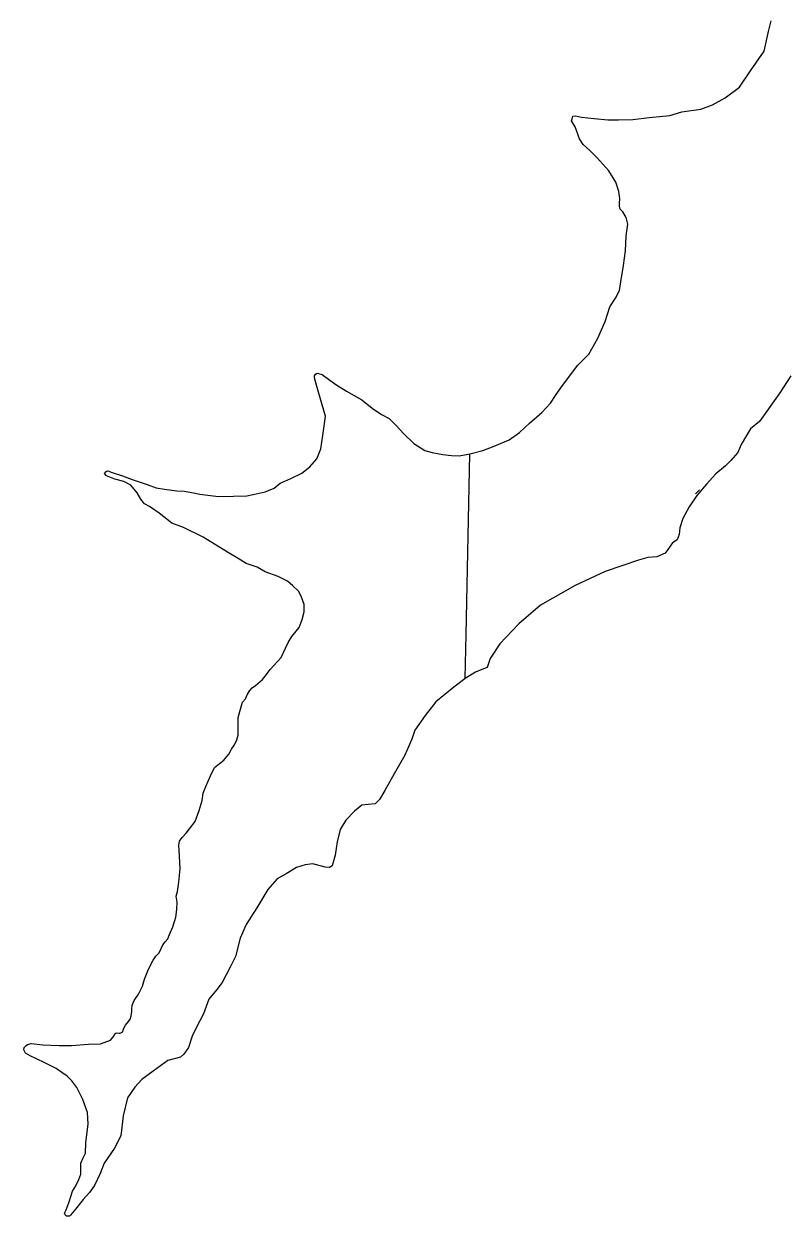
# Model space of a CAD drawing. Extents: x -83719 to 153526, y -11835 to 11446.
# Drawn here: x 8253.5 to 8293.9, y 304.9 to 368.2 of the extents above; entities that cross this region are included whole.
import ezdxf

# ---------------------------------------------------------------- set-up
doc = ezdxf.new("R2010")
doc.units = 0
doc.layers.add('Level 2', color=7, linetype='Continuous')
doc.layers.add('Level 9', color=7, linetype='Continuous')

msp = doc.modelspace()

# ---------------------------------------------------------------- linework, layer by layer
at = {"layer": 'Level 2'}
for points in [[(8279.813, 336.326), (8278.803, 335.269), (8278.287, 334.494), (8278.122, 334.001), (8277.841, 333.907), (8277.512, 333.766), (8277.019, 333.461), (8276.965, 333.42), (8277.019, 335.756), (8277.202, 345.344), (8277.89, 345.524), (8278.5, 345.759), (8279.299, 346.088), (8279.838, 346.475), (8280.367, 346.98), (8281.024, 347.543), (8281.493, 348.037), (8281.787, 348.506), (8282.116, 348.976), (8282.937, 350.056), (8283.512, 350.643), (8284.005, 351.489), (8284.381, 352.369), (8284.627, 353.144), (8284.933, 353.614), (8285.144, 354.025), (8285.226, 354.483), (8285.355, 355.351), (8285.473, 356.115), (8285.508, 356.913), (8285.59, 357.533), (8285.496, 357.885), (8285.332, 358.191), (8285.191, 358.331), (8285.144, 358.496), (8285.144, 358.637), (8285.167, 358.895), (8285.12, 359.268), (8284.956, 359.764), (8284.58, 360.374), (8283.947, 361.079), (8283.571, 361.455), (8283.219, 361.76), (8283.031, 362.065), (8282.796, 362.699), (8282.609, 363.028), (8282.632, 363.122), (8282.679, 363.263), (8282.82, 363.295), (8283.125, 363.216), (8283.806, 363.145), (8284.533, 363.075), (8285.097, 363.075), (8285.848, 363.098), (8286.717, 363.201), (8287.82, 363.31), (8288.454, 363.498), (8289.463, 363.638), (8290.074, 363.873), (8290.754, 364.249), (8291.506, 364.813), (8292.092, 365.678), (8292.82, 366.712), (8293.055, 367.768), (8293.196, 368.332)], [(8279.813, 336.326), (8278.803, 335.269), (8278.287, 334.494), (8278.122, 334.001), (8277.841, 333.907), (8277.512, 333.766), (8277.019, 333.461), (8276.965, 333.42), (8277.019, 335.756), (8277.202, 345.344), (8277.89, 345.524), (8278.5, 345.759), (8279.299, 346.088), (8279.838, 346.475), (8280.367, 346.98), (8281.024, 347.543), (8281.493, 348.037), (8281.787, 348.506), (8282.116, 348.976), (8282.937, 350.056), (8283.512, 350.643), (8284.005, 351.489), (8284.381, 352.369), (8284.627, 353.144), (8284.933, 353.614), (8285.144, 354.025), (8285.226, 354.483), (8285.355, 355.351), (8285.473, 356.115), (8285.508, 356.913), (8285.59, 357.533), (8285.496, 357.885), (8285.332, 358.191), (8285.191, 358.331), (8285.144, 358.496), (8285.144, 358.637), (8285.167, 358.895), (8285.12, 359.268), (8284.956, 359.764), (8284.58, 360.374), (8283.947, 361.079), (8283.571, 361.455), (8283.219, 361.76), (8283.031, 362.065), (8282.796, 362.699), (8282.609, 363.028), (8282.632, 363.122), (8282.679, 363.263), (8282.82, 363.295), (8283.125, 363.216), (8283.806, 363.145), (8284.533, 363.075), (8285.097, 363.075), (8285.848, 363.098), (8286.717, 363.201), (8287.82, 363.31), (8288.454, 363.498), (8289.463, 363.638), (8290.074, 363.873), (8290.754, 364.249), (8291.506, 364.813), (8292.092, 365.678), (8292.82, 366.712), (8293.055, 367.768), (8293.196, 368.332)], [(8294.233, 349.482), (8293.657, 348.583), (8293.058, 347.731), (8292.575, 347.063), (8292.091, 346.672), (8291.884, 346.326), (8291.608, 345.843), (8291.423, 345.428), (8291.055, 344.99), (8290.779, 344.714), (8290.263, 344.285), (8289.756, 343.732), (8289.25, 343.133), (8288.835, 342.534), (8288.513, 341.912), (8288.352, 341.429), (8288.306, 341.06), (8288.214, 340.784), (8287.96, 340.622), (8287.707, 340.277), (8287.569, 340.07), (8287.131, 339.885), (8286.644, 339.848), (8286.164, 339.701), (8284.39, 339.097), (8282.794, 338.369), (8280.963, 337.312), (8279.813, 336.326)], [(8294.233, 349.482), (8293.657, 348.583), (8293.058, 347.731), (8292.575, 347.063), (8292.091, 346.672), (8291.884, 346.326), (8291.608, 345.843), (8291.423, 345.428), (8291.055, 344.99), (8290.779, 344.714), (8290.263, 344.285), (8289.756, 343.732), (8289.25, 343.133), (8288.835, 342.534), (8288.513, 341.912), (8288.352, 341.429), (8288.306, 341.06), (8288.214, 340.784), (8287.96, 340.622), (8287.707, 340.277), (8287.569, 340.07), (8287.131, 339.885), (8286.644, 339.848), (8286.164, 339.701), (8284.39, 339.097), (8282.794, 338.369), (8280.963, 337.312), (8279.813, 336.326)]]:
    msp.add_lwpolyline(points, dxfattribs=at)
at = {"layer": 'Level 9'}
for points in [[(8277.127, 345.324), (8277.202, 345.344), (8277.89, 345.524), (8278.5, 345.759), (8279.299, 346.088), (8279.838, 346.475), (8280.367, 346.98), (8281.024, 347.543), (8281.493, 348.037), (8281.787, 348.506), (8282.116, 348.976), (8282.937, 350.056), (8283.512, 350.643), (8284.005, 351.489), (8284.381, 352.369), (8284.627, 353.144), (8284.933, 353.614), (8285.144, 354.025), (8285.226, 354.483), (8285.355, 355.351), (8285.473, 356.115), (8285.508, 356.913), (8285.59, 357.533), (8285.496, 357.885), (8285.332, 358.191), (8285.191, 358.331), (8285.144, 358.496), (8285.144, 358.637), (8285.167, 358.895), (8285.12, 359.268), (8284.956, 359.764), (8284.58, 360.374), (8283.947, 361.079), (8283.571, 361.455), (8283.219, 361.76), (8283.031, 362.065), (8282.796, 362.699), (8282.609, 363.028), (8282.632, 363.122), (8282.679, 363.263), (8282.82, 363.295), (8283.125, 363.216), (8283.806, 363.145), (8284.533, 363.075), (8285.097, 363.075), (8285.848, 363.098), (8286.717, 363.201), (8287.82, 363.31), (8288.454, 363.498), (8289.463, 363.638), (8290.074, 363.873), (8290.754, 364.249), (8291.506, 364.813), (8292.092, 365.678), (8292.82, 366.712), (8293.055, 367.768), (8293.196, 368.332)], [(8277.202, 345.344), (8277.89, 345.524), (8278.5, 345.759), (8279.299, 346.088), (8279.838, 346.475), (8280.367, 346.98), (8281.024, 347.543), (8281.493, 348.037), (8281.787, 348.506), (8282.116, 348.976), (8282.937, 350.056), (8283.512, 350.643), (8284.005, 351.489), (8284.381, 352.369), (8284.627, 353.144), (8284.933, 353.614), (8285.144, 354.025), (8285.226, 354.483), (8285.355, 355.351), (8285.473, 356.115), (8285.508, 356.913), (8285.59, 357.533), (8285.496, 357.885), (8285.332, 358.191), (8285.191, 358.331), (8285.144, 358.496), (8285.144, 358.637), (8285.167, 358.895), (8285.12, 359.268), (8284.956, 359.764), (8284.58, 360.374), (8283.947, 361.079), (8283.571, 361.455), (8283.219, 361.76), (8283.031, 362.065), (8282.796, 362.699), (8282.609, 363.028), (8282.632, 363.122), (8282.679, 363.263), (8282.82, 363.295), (8283.125, 363.216), (8283.806, 363.145), (8284.533, 363.075), (8285.097, 363.075), (8285.848, 363.098), (8286.717, 363.201), (8287.82, 363.31), (8288.454, 363.498), (8289.463, 363.638), (8290.074, 363.873), (8290.754, 364.249), (8291.506, 364.813), (8292.092, 365.678), (8292.82, 366.712), (8293.055, 367.768), (8293.196, 368.332)], [(8266.833, 343.528), (8267.15, 343.786), (8267.397, 343.892), (8267.702, 344.045), (8268.289, 344.326), (8268.711, 344.655), (8269.087, 345.089), (8269.31, 345.606), (8269.416, 346.322), (8269.509, 347.086), (8269.545, 347.356), (8269.38, 347.943), (8269.075, 348.988), (8268.958, 349.387), (8268.958, 349.493), (8269.028, 349.575), (8269.11, 349.622), (8269.369, 349.563), (8269.779, 349.258), (8270.155, 348.999), (8270.66, 348.682), (8271.481, 348.213), (8272.033, 347.778), (8272.526, 347.438), (8272.925, 347.226), (8273.277, 346.874), (8273.7, 346.416), (8274.228, 345.9), (8274.827, 345.524), (8275.202, 345.418), (8275.777, 345.313), (8276.235, 345.254), (8276.646, 345.242), (8277.127, 345.324)], [(8266.833, 343.528), (8267.15, 343.786), (8267.397, 343.892), (8267.702, 344.045), (8268.289, 344.326), (8268.711, 344.655), (8269.087, 345.089), (8269.31, 345.606), (8269.416, 346.322), (8269.509, 347.086), (8269.545, 347.356), (8269.38, 347.943), (8269.075, 348.988), (8268.958, 349.387), (8268.958, 349.493), (8269.028, 349.575), (8269.11, 349.622), (8269.369, 349.563), (8269.779, 349.258), (8270.155, 348.999), (8270.66, 348.682), (8271.481, 348.213), (8272.033, 347.778), (8272.526, 347.438), (8272.925, 347.226), (8273.277, 346.874), (8273.7, 346.416), (8274.228, 345.9), (8274.827, 345.524), (8275.202, 345.418), (8275.777, 345.313), (8276.235, 345.254), (8276.646, 345.242), (8277.127, 345.324)], [(8294.233, 349.482), (8293.657, 348.583), (8293.058, 347.731), (8292.575, 347.063), (8292.091, 346.672), (8291.884, 346.326), (8291.608, 345.843), (8291.423, 345.428), (8291.055, 344.99), (8290.779, 344.714), (8290.263, 344.285), (8289.756, 343.732), (8289.25, 343.133), (8288.835, 342.534), (8288.513, 341.912), (8288.352, 341.429), (8288.306, 341.06), (8288.214, 340.784), (8287.96, 340.622), (8287.707, 340.277), (8287.569, 340.07), (8287.131, 339.885), (8286.644, 339.848), (8286.164, 339.701), (8284.39, 339.097), (8282.794, 338.369), (8280.963, 337.312), (8279.813, 336.326)], [(8294.233, 349.482), (8293.657, 348.583), (8293.058, 347.731), (8292.575, 347.063), (8292.091, 346.672), (8291.884, 346.326), (8291.608, 345.843), (8291.423, 345.428), (8291.055, 344.99), (8290.779, 344.714), (8290.263, 344.285), (8289.756, 343.732), (8289.25, 343.133), (8288.835, 342.534), (8288.513, 341.912), (8288.352, 341.429), (8288.306, 341.06), (8288.214, 340.784), (8287.96, 340.622), (8287.707, 340.277), (8287.569, 340.07), (8287.131, 339.885), (8286.644, 339.848), (8286.164, 339.701), (8286.164, 339.701)], [(8267.197, 334.547), (8267.42, 335.04), (8267.573, 335.333), (8267.761, 335.662), (8268.16, 336.132), (8268.312, 336.554), (8268.418, 336.965), (8268.418, 337.353), (8268.265, 337.787), (8268.113, 338.057), (8267.819, 338.339), (8267.526, 338.597), (8267.045, 338.832), (8266.352, 339.079), (8265.918, 339.337), (8265.343, 339.525), (8264.92, 339.795), (8264.345, 340.135), (8263.066, 340.921), (8262.009, 341.438), (8261.399, 341.673), (8260.976, 342.002), (8260.73, 342.201), (8260.213, 342.553), (8259.943, 342.694), (8259.744, 342.941), (8259.556, 343.281), (8259.216, 343.681), (8258.852, 343.88), (8258.382, 344.009), (8257.936, 344.185), (8257.831, 344.303), (8257.866, 344.373), (8257.924, 344.42), (8258.007, 344.455), (8258.23, 344.362), (8258.781, 344.174), (8259.298, 343.986), (8260.084, 343.716), (8260.565, 343.551), (8261, 343.481), (8261.669, 343.387), (8262.044, 343.364), (8262.549, 343.281), (8262.889, 343.211), (8263.312, 343.152), (8263.875, 343.093), (8264.662, 343.105), (8265.378, 343.117), (8265.706, 343.187), (8266.352, 343.34), (8266.833, 343.528)], [(8259.955, 317.466), (8260.155, 318.001), (8260.401, 318.482), (8260.554, 318.682), (8260.718, 318.87), (8260.918, 319.292), (8261.047, 319.457), (8261.188, 319.609), (8261.281, 319.832), (8261.446, 320.243), (8261.61, 320.76), (8261.657, 321.171), (8261.68, 321.558), (8261.622, 321.875), (8261.692, 322.122), (8261.763, 322.615), (8261.845, 323.331), (8261.81, 323.989), (8261.774, 324.588), (8261.81, 324.799), (8261.95, 324.987), (8262.162, 325.222), (8262.326, 325.445), (8262.631, 325.832), (8262.843, 326.419), (8263.007, 326.948), (8263.054, 327.335), (8263.195, 327.699), (8263.453, 328.263), (8263.664, 328.709), (8263.922, 328.92), (8264.157, 329.085), (8264.415, 329.413), (8264.556, 329.672), (8264.721, 329.906), (8264.85, 330.176), (8264.908, 330.423), (8264.92, 330.799), (8264.92, 331.351), (8265.049, 331.797), (8265.155, 332.161), (8265.307, 332.351), (8265.413, 332.586), (8265.53, 332.797), (8265.66, 332.938), (8265.836, 333.055), (8266.199, 333.372), (8266.422, 333.643), (8266.622, 333.901), (8267.197, 334.547), (8267.42, 335.04), (8267.573, 335.333), (8267.761, 335.662), (8268.16, 336.132), (8268.312, 336.554), (8268.418, 336.965), (8268.418, 337.353), (8268.265, 337.787), (8268.113, 338.057), (8267.819, 338.339), (8267.526, 338.597), (8267.045, 338.832), (8266.352, 339.079), (8265.918, 339.337), (8265.343, 339.525), (8264.92, 339.795), (8264.345, 340.135), (8263.066, 340.921), (8262.009, 341.438), (8261.399, 341.673), (8260.976, 342.002), (8260.73, 342.201), (8260.213, 342.553), (8259.943, 342.694), (8259.744, 342.941), (8259.556, 343.281), (8259.216, 343.681), (8258.852, 343.88), (8258.382, 344.009), (8257.936, 344.185), (8257.831, 344.303), (8257.866, 344.373), (8257.924, 344.42), (8258.007, 344.455), (8258.23, 344.362), (8258.781, 344.174), (8259.298, 343.986), (8260.084, 343.716), (8260.565, 343.551), (8261, 343.481), (8261.669, 343.387), (8262.044, 343.364), (8262.549, 343.281), (8262.889, 343.211), (8263.312, 343.152), (8263.875, 343.093), (8264.662, 343.105), (8265.378, 343.117), (8265.706, 343.187), (8266.352, 343.34), (8266.833, 343.528)], [(8289.174, 343.231), (8289.391, 343.44)], [(8289.174, 343.231), (8289.391, 343.44)], [(8286.164, 339.701), (8284.39, 339.097), (8282.794, 338.369), (8280.963, 337.312), (8279.813, 336.326), (8278.803, 335.269), (8278.287, 334.494), (8278.122, 334.001), (8277.841, 333.907), (8277.512, 333.766), (8277.019, 333.461), (8276.362, 332.968), (8275.399, 332.193), (8274.836, 331.465), (8274.296, 330.69), (8274.132, 330.197), (8273.756, 329.352), (8273.193, 328.365), (8272.7, 327.473), (8272.418, 327.003), (8272.277, 326.862), (8272.183, 326.768), (8271.808, 326.745), (8271.479, 326.698), (8271.08, 326.393), (8270.634, 325.9), (8270.329, 325.406), (8270.164, 324.749), (8270.07, 324.044), (8269.906, 323.481), (8269.765, 323.387), (8269.531, 323.41), (8268.873, 323.598), (8268.474, 323.528), (8268.005, 323.387), (8267.465, 323.058), (8266.979, 322.787), (8266.486, 322.223), (8265.899, 321.261), (8265.336, 320.368), (8265.03, 319.64), (8264.772, 318.677), (8264.49, 318.114), (8264.068, 317.292), (8263.786, 316.916), (8263.364, 316.4), (8263.082, 315.625), (8262.706, 314.92), (8262.472, 314.451), (8262.284, 313.84)], [(8279.813, 336.326), (8278.803, 335.269), (8278.287, 334.494), (8278.122, 334.001), (8277.841, 333.907), (8277.512, 333.766), (8277.019, 333.461), (8276.965, 333.42)], [(8259.955, 317.466), (8260.155, 318.001), (8260.401, 318.482), (8260.554, 318.682), (8260.718, 318.87), (8260.918, 319.292), (8261.047, 319.457), (8261.188, 319.609), (8261.281, 319.832), (8261.446, 320.243), (8261.61, 320.76), (8261.657, 321.171), (8261.68, 321.558), (8261.622, 321.875), (8261.692, 322.122), (8261.763, 322.615), (8261.845, 323.331), (8261.81, 323.989), (8261.774, 324.588), (8261.81, 324.799), (8261.95, 324.987), (8262.162, 325.222), (8262.326, 325.445), (8262.631, 325.832), (8262.843, 326.419), (8263.007, 326.948), (8263.054, 327.335), (8263.195, 327.699), (8263.453, 328.263), (8263.664, 328.709), (8263.922, 328.92), (8264.157, 329.085), (8264.415, 329.413), (8264.556, 329.672), (8264.721, 329.906), (8264.85, 330.176), (8264.908, 330.423), (8264.92, 330.799), (8264.92, 331.351), (8265.049, 331.797), (8265.155, 332.161), (8265.307, 332.351), (8265.413, 332.586), (8265.53, 332.797), (8265.66, 332.938), (8265.836, 333.055), (8266.199, 333.372), (8266.422, 333.643), (8266.622, 333.901), (8267.197, 334.547)], [(8277.019, 333.461), (8276.362, 332.968), (8275.399, 332.193), (8274.836, 331.465), (8274.296, 330.69), (8274.132, 330.197), (8273.756, 329.352), (8273.193, 328.365), (8272.7, 327.473), (8272.418, 327.003), (8272.277, 326.862), (8272.183, 326.768), (8271.808, 326.745), (8271.479, 326.698), (8271.08, 326.393), (8270.634, 325.9), (8270.329, 325.406), (8270.164, 324.749), (8270.07, 324.044), (8269.906, 323.481), (8269.765, 323.387), (8269.531, 323.41), (8268.873, 323.598), (8268.474, 323.528), (8268.005, 323.387), (8267.465, 323.058), (8266.979, 322.787), (8266.486, 322.223), (8265.899, 321.261), (8265.336, 320.368), (8265.03, 319.64), (8264.772, 318.677), (8264.49, 318.114), (8264.068, 317.292), (8263.786, 316.916), (8263.364, 316.4), (8263.082, 315.625), (8262.706, 314.92), (8262.472, 314.451), (8262.284, 313.84), (8262.026, 313.488), (8261.861, 313.323), (8261.188, 313.157), (8260.413, 312.582), (8259.802, 312.136), (8259.427, 311.737), (8259.051, 311.173), (8258.817, 310.21), (8258.687, 309.154), (8258.347, 308.496), (8257.807, 307.698), (8257.596, 307.158), (8257.291, 306.524), (8257.032, 306.148), (8256.692, 305.772), (8256.281, 305.267), (8256.023, 304.938), (8255.976, 304.891), (8255.87, 304.891), (8255.812, 304.891), (8255.741, 304.962), (8255.694, 305.044), (8255.8, 305.22), (8255.953, 305.655), (8256.129, 306.218), (8256.305, 306.5), (8256.469, 306.829), (8256.575, 307.122), (8256.575, 307.698), (8256.692, 307.979), (8256.809, 308.226), (8256.833, 308.778), (8256.962, 309.799), (8256.915, 310.386), (8256.669, 311.091), (8256.352, 311.725), (8256.093, 312.077), (8255.847, 312.324), (8255.565, 312.512), (8255.26, 312.723), (8254.626, 313.04), (8253.875, 313.404), (8253.64, 313.533), (8253.546, 313.721), (8253.57, 313.85), (8253.675, 313.956), (8253.746, 314.003), (8253.934, 314.05), (8254.556, 313.979), (8255.424, 313.956), (8256.07, 313.956)], [(8256.07, 313.956), (8256.974, 314.014), (8257.608, 314.038), (8258.147, 314.238), (8258.324, 314.449), (8258.382, 314.566), (8258.441, 314.613), (8258.605, 314.602), (8258.664, 314.602), (8258.793, 314.672), (8258.817, 314.754), (8258.852, 314.86), (8258.946, 315.036), (8259.098, 315.224), (8259.18, 315.341), (8259.239, 315.529), (8259.274, 315.752), (8259.274, 315.87), (8259.286, 316.081), (8259.403, 316.328), (8259.626, 316.68), (8259.849, 317.102), (8259.955, 317.466)], [(8256.07, 313.956), (8256.974, 314.014), (8257.608, 314.038), (8258.147, 314.238), (8258.324, 314.449), (8258.382, 314.566), (8258.441, 314.613), (8258.605, 314.602), (8258.664, 314.602), (8258.793, 314.672), (8258.817, 314.754), (8258.852, 314.86), (8258.946, 315.036), (8259.098, 315.224), (8259.18, 315.341), (8259.239, 315.529), (8259.274, 315.752), (8259.274, 315.87), (8259.286, 316.081), (8259.403, 316.328), (8259.626, 316.68), (8259.849, 317.102), (8259.955, 317.466)], [(8262.284, 313.84), (8262.026, 313.488), (8261.861, 313.323), (8261.188, 313.157), (8260.413, 312.582), (8259.802, 312.136), (8259.427, 311.737), (8259.051, 311.173), (8258.817, 310.21), (8258.687, 309.154), (8258.347, 308.496), (8257.807, 307.698), (8257.596, 307.158), (8257.291, 306.524), (8257.032, 306.148), (8256.692, 305.772), (8256.281, 305.267), (8256.023, 304.938), (8255.976, 304.891), (8255.87, 304.891), (8255.812, 304.891), (8255.741, 304.962), (8255.694, 305.044), (8255.8, 305.22), (8255.953, 305.655), (8256.129, 306.218), (8256.305, 306.5), (8256.469, 306.829), (8256.575, 307.122), (8256.575, 307.698), (8256.692, 307.979), (8256.809, 308.226), (8256.833, 308.778), (8256.962, 309.799), (8256.915, 310.386), (8256.669, 311.091), (8256.352, 311.725), (8256.093, 312.077), (8255.847, 312.324), (8255.565, 312.512), (8255.26, 312.723), (8254.626, 313.04), (8253.875, 313.404), (8253.64, 313.533), (8253.546, 313.721), (8253.57, 313.85), (8253.675, 313.956), (8253.746, 314.003), (8253.934, 314.05), (8254.556, 313.979), (8255.424, 313.956), (8256.07, 313.956)]]:
    msp.add_lwpolyline(points, dxfattribs=at)

doc.saveas('drawing.dxf')
